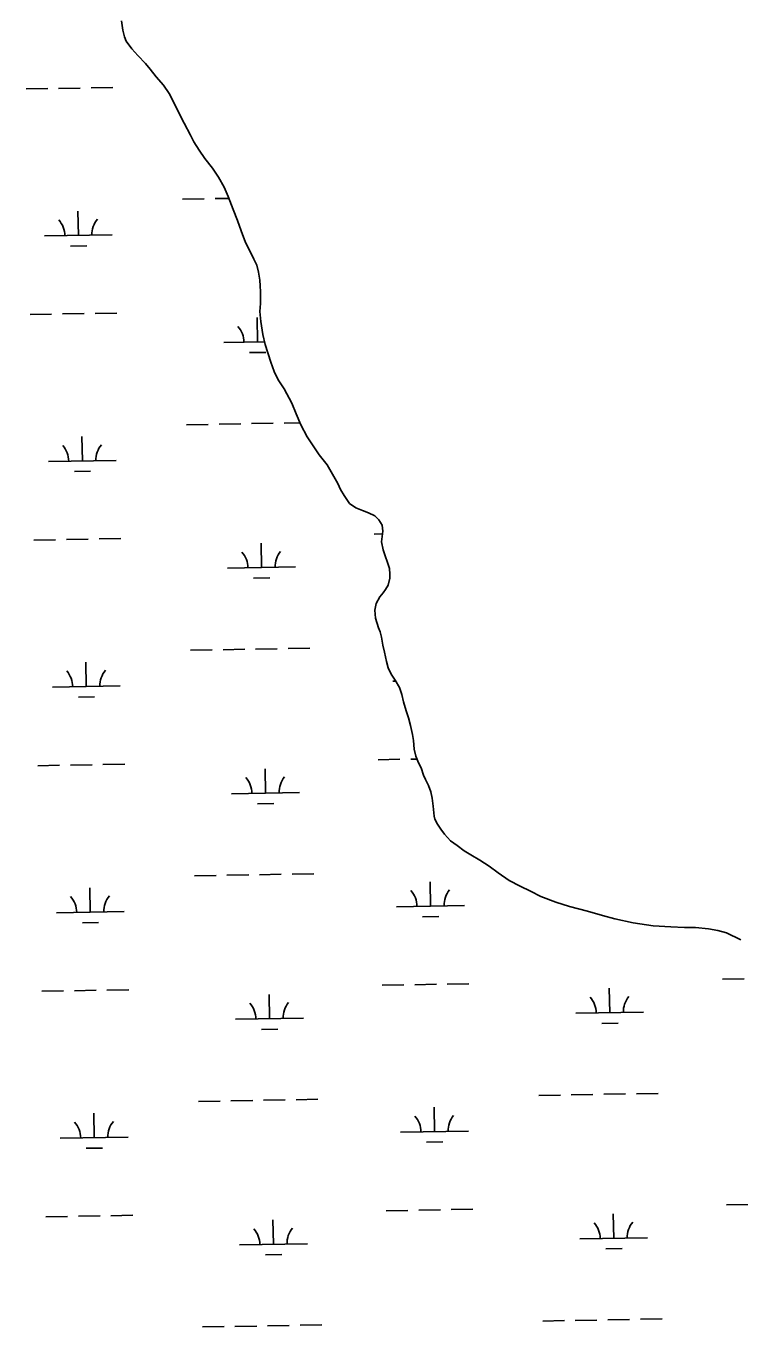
# Model space of a CAD drawing. Extents: x 3903937 to 3942190, y 260677 to 286651.
# Drawn here: x 3916517 to 3917570, y 274747 to 276665 of the extents above; entities that cross this region are included whole.
import ezdxf

# ---------------------------------------------------------------- set-up
doc = ezdxf.new("R2010")
doc.units = 0
doc.layers.add('V-TOPO-SHOR', color=7, linetype='Continuous')
doc.layers.add('V-WETL-SWMP', color=7, linetype='Continuous')

msp = doc.modelspace()

# ---------------------------------------------------------------- linework, layer by layer
at = {"layer": 'V-TOPO-SHOR'}
for points in [[(3916657.5, 276672.8), (3916659.2, 276659.2), (3916661.7, 276649.6), (3916664.2, 276642.8), (3916672.7, 276631.6), (3916681.3, 276621.7), (3916693, 276610.1), (3916699.5, 276601.8), (3916708.5, 276590.2), (3916719.4, 276578.3), (3916727.5, 276565.9), (3916749.6, 276522), (3916759.1, 276504.5), (3916764, 276494.5), (3916772.1, 276482.1), (3916780.3, 276469.8), (3916791.6, 276455.8), (3916800.6, 276442.3), (3916808.8, 276427.9), (3916814.9, 276413.9), (3916822.3, 276394.7), (3916828.5, 276378.3), (3916833.9, 276363.1), (3916840.1, 276346.3), (3916847, 276332.8), (3916852.7, 276321.6), (3916856.8, 276312.8), (3916859.3, 276302.4), (3916861.5, 276290.4), (3916861.9, 276282.3), (3916862.4, 276273.5), (3916862.2, 276255.9), (3916861.5, 276244.2), (3916862.9, 276229.4), (3916865.9, 276210.2), (3916869.2, 276195.7), (3916877.5, 276169.7), (3916882.8, 276156.1), (3916888.6, 276143.4), (3916897.5, 276130.2), (3916908.6, 276109), (3916914.8, 276093.5), (3916921.7, 276077.1), (3916931.1, 276059.5), (3916940.9, 276044.8), (3916949.1, 276033.2), (3916960.8, 276018.1), (3916976.4, 275990.9), (3916980.5, 275982.1), (3916985.8, 275973), (3916993.9, 275961.4), (3917003.2, 275954.7), (3917012.9, 275950.8), (3917021.7, 275947.6), (3917031, 275942.9), (3917036.7, 275937.3), (3917041.6, 275929.4), (3917042.9, 275920.2), (3917041.7, 275912.5), (3917041, 275904.5)], [(3917041, 275904.5), (3917043.1, 275892.9), (3917052.6, 275865.3), (3917053.1, 275856.8), (3917053.2, 275851.2), (3917050.9, 275840.8), (3917046.9, 275834.3), (3917043.3, 275829.5), (3917038.6, 275823.4), (3917033.1, 275813.7), (3917030.8, 275804.1), (3917032.1, 275792), (3917036.6, 275778), (3917038.7, 275772), (3917040.8, 275764), (3917042.9, 275752.4), (3917045.4, 275742), (3917048.3, 275728.4), (3917050.8, 275718.8), (3917055, 275709.6), (3917061.1, 275700.8), (3917067.6, 275690.1), (3917070.9, 275679.7), (3917073.4, 275668.8), (3917077.1, 275655.6), (3917080.9, 275645.2), (3917083.8, 275634), (3917086.7, 275620.4), (3917088, 275611.6), (3917088.9, 275598.8), (3917091.4, 275588.8), (3917095.6, 275578.8), (3917099.2, 275571.6), (3917103, 275560.8), (3917105.8, 275554.4), (3917110.3, 275545.2), (3917113.6, 275536), (3917115.7, 275526.8), (3917117.1, 275514.8), (3917118.4, 275499.9), (3917119.6, 275495.9), (3917123.3, 275488.4), (3917128.2, 275481.2), (3917133.9, 275473.6), (3917142.8, 275463.7), (3917152.5, 275456.9), (3917163, 275449), (3917172.7, 275443.1), (3917186.1, 275435.2), (3917199.4, 275426.5), (3917213.1, 275416.6), (3917229.3, 275405.5), (3917245.4, 275396.8), (3917260.7, 275389.4), (3917275.7, 275381.9), (3917298.2, 275373.3), (3917318.3, 275367.1), (3917344.9, 275360.1), (3917367, 275353.9), (3917385.1, 275348.9), (3917412.1, 275342.7), (3917441.4, 275338.6), (3917467.5, 275336.8), (3917487.6, 275336.2), (3917504, 275336), (3917522.9, 275333.8), (3917537, 275331.5), (3917549.9, 275328), (3917570.8, 275317.8)]]:
    msp.add_lwpolyline(points, dxfattribs=at)
at = {"layer": 'V-WETL-SWMP'}
for p, q in [((3916657.5, 276672.8), (3916659.2, 276659.2)), ((3916659.2, 276659.2), (3916661.7, 276649.6)), ((3916661.7, 276649.6), (3916664.2, 276642.8)), ((3916664.2, 276642.8), (3916672.7, 276631.6)), ((3916672.7, 276631.6), (3916681.3, 276621.7)), ((3916681.3, 276621.7), (3916693, 276610.1)), ((3916693, 276610.1), (3916699.5, 276601.8)), ((3916699.5, 276601.8), (3916708.4, 276590.2)), ((3916708.4, 276590.2), (3916719.4, 276578.3)), ((3916516.6, 276572.5), (3916548.6, 276573)), ((3916564.6, 276573.3), (3916596.6, 276573.9)), ((3916612.6, 276574.2), (3916644.6, 276574.7)), ((3916719.4, 276578.3), (3916727.5, 276565.9)), ((3916727.5, 276565.9), (3916749.6, 276522)), ((3916749.6, 276522), (3916759, 276504.5)), ((3916759, 276504.5), (3916764, 276494.5)), ((3916764, 276494.5), (3916772.1, 276482.1)), ((3916772.1, 276482.1), (3916780.3, 276469.8)), ((3916780.3, 276469.8), (3916791.6, 276455.8)), ((3916791.6, 276455.8), (3916800.6, 276442.3)), ((3916800.6, 276442.3), (3916808.8, 276427.9)), ((3916808.8, 276427.9), (3916814.9, 276413.9)), ((3916747.5, 276410), (3916779.5, 276410.6)), ((3916795.5, 276410.8), (3916816, 276411.2)), ((3916814.9, 276413.9), (3916822.3, 276394.7)), ((3916593.8, 276356.5), (3916593.2, 276392.5)), ((3916822.3, 276394.7), (3916828.5, 276378.3)), ((3916828.5, 276378.3), (3916833.9, 276363.1)), ((3916543.8, 276355.7), (3916643.8, 276357.4)), ((3916833.9, 276363.1), (3916840.1, 276346.3)), ((3916582.1, 276340.9), (3916606.1, 276341.3)), ((3916840.1, 276346.3), (3916847, 276332.8)), ((3916847, 276332.8), (3916852.7, 276321.6)), ((3916852.7, 276321.6), (3916856.8, 276312.8)), ((3916856.8, 276312.8), (3916859.3, 276302.4)), ((3916859.3, 276302.4), (3916861.5, 276290.4)), ((3916861.5, 276290.4), (3916861.9, 276282.3)), ((3916861.9, 276282.3), (3916862.4, 276273.5)), ((3916862.2, 276255.9), (3916861.5, 276244.2)), ((3916862.4, 276273.5), (3916862.2, 276255.9)), ((3916522.5, 276239.8), (3916554.4, 276240.4)), ((3916570.4, 276240.7), (3916602.4, 276241.2)), ((3916618.4, 276241.5), (3916650.4, 276242.1)), ((3916861.5, 276244.2), (3916862.9, 276229.4)), ((3916858.1, 276199.3), (3916857.4, 276235.3)), ((3916862.9, 276229.4), (3916865.9, 276210.2)), ((3916808.1, 276198.4), (3916868.3, 276199.5)), ((3916865.9, 276210.2), (3916869.2, 276195.7)), ((3916846.3, 276183.7), (3916870.3, 276184.1)), ((3916869.2, 276195.7), (3916877.5, 276169.7)), ((3916877.5, 276169.7), (3916882.8, 276156.1)), ((3916882.8, 276156.1), (3916888.6, 276143.4)), ((3916888.6, 276143.4), (3916897.5, 276130.2)), ((3916897.5, 276130.2), (3916908.6, 276109)), ((3916908.6, 276109), (3916914.8, 276093.5)), ((3916914.8, 276093.5), (3916921.7, 276077.1)), ((3916753.3, 276077.4), (3916785.3, 276077.9)), ((3916801.3, 276078.2), (3916833.3, 276078.8)), ((3916849.3, 276079.1), (3916881.3, 276079.6)), ((3916897.3, 276079.9), (3916920.4, 276080.3)), ((3916921.7, 276077.1), (3916931.1, 276059.5)), ((3916599.7, 276023.9), (3916599, 276059.9)), ((3916931.1, 276059.5), (3916940.9, 276044.8)), ((3916940.9, 276044.8), (3916949.1, 276033.2)), ((3916549.7, 276023), (3916649.7, 276024.8)), ((3916949.1, 276033.2), (3916960.8, 276018.1)), ((3916587.9, 276008.3), (3916611.9, 276008.7)), ((3916960.8, 276018.1), (3916976.4, 275990.9)), ((3916976.4, 275990.9), (3916980.5, 275982.1)), ((3916980.5, 275982.1), (3916985.8, 275973)), ((3916985.8, 275973), (3916993.9, 275961.4)), ((3916993.9, 275961.4), (3917003.2, 275954.7)), ((3917003.2, 275954.7), (3917012.9, 275950.8)), ((3917012.9, 275950.8), (3917021.7, 275947.6)), ((3917021.7, 275947.6), (3917031, 275942.9)), ((3917031, 275942.9), (3917036.7, 275937.3)), ((3917036.7, 275937.3), (3917041.6, 275929.4)), ((3917041.6, 275929.4), (3917042.9, 275920.2)), ((3916624.3, 275908.9), (3916656.3, 275909.5)), ((3917030.1, 275916), (3917042.3, 275916.3)), ((3917041.7, 275912.5), (3917041, 275904.5)), ((3917042.9, 275920.2), (3917041.7, 275912.5)), ((3916528.3, 275907.2), (3916560.3, 275907.8)), ((3916576.3, 275908.1), (3916608.3, 275908.6)), ((3916863.9, 275866.7), (3916863.3, 275902.7)), ((3917041, 275904.5), (3917043.1, 275892.9)), ((3917043.1, 275892.9), (3917052.6, 275865.3)), ((3916813.9, 275865.8), (3916913.9, 275867.6)), ((3917052.6, 275865.3), (3917053.1, 275856.8)), ((3917053.1, 275856.8), (3917053.2, 275851.2)), ((3916852.2, 275851), (3916876.2, 275851.5)), ((3917046.9, 275834.3), (3917043.3, 275829.5)), ((3917050.9, 275840.8), (3917046.9, 275834.3)), ((3917053.2, 275851.2), (3917050.9, 275840.8)), ((3917033.1, 275813.7), (3917030.8, 275804.1)), ((3917038.6, 275823.4), (3917033.1, 275813.7)), ((3917043.3, 275829.5), (3917038.6, 275823.4)), ((3917030.8, 275804.1), (3917032.1, 275792)), ((3917032.1, 275792), (3917036.6, 275778)), ((3917036.6, 275778), (3917038.7, 275772)), ((3917038.7, 275772), (3917040.8, 275764)), ((3917040.8, 275764), (3917042.9, 275752.4)), ((3916759.2, 275744.8), (3916791.2, 275745.3)), ((3916807.2, 275745.6), (3916839.2, 275746.2)), ((3916855.2, 275746.4), (3916887.2, 275747)), ((3916903.2, 275747.3), (3916935.2, 275747.8)), ((3917042.9, 275752.4), (3917045.4, 275742)), ((3917045.4, 275742), (3917048.3, 275728.4)), ((3916605.5, 275691.3), (3916604.9, 275727.3)), ((3917048.3, 275728.4), (3917050.8, 275718.8)), ((3917050.8, 275718.8), (3917055, 275709.6)), ((3917055, 275709.6), (3917061.1, 275700.8)), ((3917057.4, 275699.3), (3917062, 275699.3)), ((3917061.1, 275700.8), (3917067.6, 275690.1)), ((3916555.5, 275690.4), (3916655.5, 275692.2)), ((3917067.6, 275690.1), (3917070.9, 275679.7)), ((3917070.9, 275679.7), (3917073.4, 275668.8)), ((3916593.8, 275675.7), (3916617.8, 275676.1)), ((3917073.4, 275668.8), (3917077.1, 275655.6)), ((3917077.1, 275655.6), (3917080.9, 275645.2)), ((3917080.9, 275645.2), (3917083.8, 275634)), ((3917083.8, 275634), (3917086.7, 275620.4)), ((3917086.7, 275620.4), (3917088, 275611.6)), ((3917088, 275611.6), (3917088.9, 275598.8)), ((3917036, 275583.4), (3917068, 275584)), ((3917084, 275584.3), (3917093.2, 275584.4)), ((3917088.9, 275598.8), (3917091.4, 275588.8)), ((3917091.4, 275588.8), (3917095.6, 275578.8)), ((3916534.2, 275574.6), (3916566.2, 275575.2)), ((3916582.2, 275575.4), (3916614.1, 275576)), ((3916630.1, 275576.3), (3916662.1, 275576.8)), ((3916869.8, 275534.1), (3916869.1, 275570.1)), ((3917095.6, 275578.8), (3917099.2, 275571.6)), ((3917099.2, 275571.6), (3917103, 275560.8)), ((3917103, 275560.8), (3917105.8, 275554.4)), ((3917105.8, 275554.4), (3917110.3, 275545.2)), ((3917110.3, 275545.2), (3917113.6, 275536)), ((3916819.8, 275533.2), (3916919.8, 275534.9)), ((3917113.6, 275536), (3917115.7, 275526.8)), ((3917115.7, 275526.8), (3917117.1, 275514.8)), ((3916858, 275518.4), (3916882, 275518.8)), ((3917117.1, 275514.8), (3917118.4, 275499.9)), ((3917118.4, 275499.9), (3917119.6, 275495.9)), ((3917119.6, 275495.9), (3917123.3, 275488.4)), ((3917123.3, 275488.4), (3917128.2, 275481.2)), ((3917128.2, 275481.2), (3917133.9, 275473.6)), ((3917133.9, 275473.6), (3917142.8, 275463.7)), ((3917142.8, 275463.7), (3917152.5, 275456.9)), ((3917152.5, 275456.9), (3917163, 275449)), ((3917163, 275449), (3917172.7, 275443.1)), ((3917172.7, 275443.1), (3917186, 275435.2)), ((3917186, 275435.2), (3917199.4, 275426.5)), ((3916765.1, 275412.1), (3916797.1, 275412.7)), ((3916813, 275413), (3916845, 275413.5)), ((3916861, 275413.8), (3916893, 275414.4)), ((3916909, 275414.7), (3916941, 275415.2)), ((3917199.4, 275426.5), (3917213.1, 275416.6)), ((3917213.1, 275416.6), (3917229.3, 275405.5)), ((3916611.4, 275358.7), (3916610.7, 275394.7)), ((3917113.2, 275367.5), (3917112.6, 275403.5)), ((3917229.3, 275405.5), (3917245.4, 275396.8)), ((3917245.4, 275396.8), (3917260.7, 275389.4)), ((3917260.7, 275389.4), (3917275.7, 275381.9)), ((3917275.7, 275381.9), (3917298.2, 275373.3)), ((3917298.2, 275373.3), (3917318.3, 275367.1)), ((3916561.4, 275357.8), (3916661.4, 275359.6)), ((3917063.2, 275366.6), (3917163.2, 275368.4)), ((3917318.3, 275367.1), (3917344.9, 275360.1)), ((3917344.9, 275360.1), (3917367, 275353.9)), ((3917367, 275353.9), (3917385.1, 275348.9)), ((3916599.7, 275343), (3916623.7, 275343.5)), ((3917101.5, 275351.9), (3917125.5, 275352.3)), ((3917385.1, 275348.9), (3917412.1, 275342.7)), ((3917412.1, 275342.7), (3917441.4, 275338.6)), ((3917441.4, 275338.6), (3917467.5, 275336.8)), ((3917467.5, 275336.8), (3917487.6, 275336.2)), ((3917487.6, 275336.2), (3917504, 275336)), ((3917504, 275336), (3917522.9, 275333.8)), ((3917522.9, 275333.8), (3917537, 275331.5)), ((3917537, 275331.5), (3917549.9, 275328)), ((3917549.9, 275328), (3917570.8, 275317.8)), ((3917543.7, 275259.6), (3917575.7, 275260.2)), ((3916540, 275242), (3916572, 275242.5)), ((3916588, 275242.8), (3916620, 275243.4)), ((3916636, 275243.7), (3916668, 275244.2)), ((3917041.8, 275250.8), (3917073.8, 275251.4)), ((3917089.8, 275251.6), (3917121.8, 275252.2)), ((3917137.8, 275252.5), (3917169.8, 275253.1)), ((3917377.5, 275210.3), (3917376.8, 275246.3)), ((3916875.6, 275201.4), (3916875, 275237.4)), ((3916825.6, 275200.6), (3916925.6, 275202.3)), ((3917327.5, 275209.4), (3917427.4, 275211.2)), ((3916863.9, 275185.8), (3916887.9, 275186.2)), ((3917365.7, 275194.6), (3917389.7, 275195.1)), ((3917272.7, 275088.3), (3917304.7, 275088.9)), ((3917320.7, 275089.2), (3917352.7, 275089.7)), ((3917368.7, 275090), (3917400.7, 275090.6)), ((3917416.7, 275090.9), (3917448.7, 275091.4)), ((3916770.9, 275079.5), (3916802.9, 275080.1)), ((3916818.9, 275080.4), (3916850.9, 275080.9)), ((3916866.9, 275081.2), (3916898.9, 275081.8)), ((3916914.9, 275082), (3916946.9, 275082.6)), ((3917119.1, 275034.9), (3917118.4, 275070.9)), ((3916617.2, 275026.1), (3916616.6, 275062)), ((3916567.2, 275025.2), (3916667.2, 275026.9)), ((3917069.1, 275034), (3917169.1, 275035.8)), ((3916605.5, 275010.4), (3916629.5, 275010.8)), ((3917107.3, 275019.2), (3917131.3, 275019.7)), ((3917047.7, 274918.2), (3917079.7, 274918.7)), ((3917095.7, 274919), (3917127.7, 274919.6)), ((3917143.7, 274919.9), (3917175.7, 274920.4)), ((3917383.3, 274877.6), (3917382.7, 274913.6)), ((3917549.5, 274927), (3917581.5, 274927.6)), ((3916545.9, 274909.3), (3916577.9, 274909.9)), ((3916593.9, 274910.2), (3916625.9, 274910.8)), ((3916641.9, 274911), (3916673.9, 274911.6)), ((3916881.5, 274868.8), (3916880.8, 274904.8)), ((3917333.3, 274876.8), (3917433.3, 274878.5)), ((3916831.5, 274867.9), (3916931.5, 274869.7)), ((3917371.6, 274862), (3917395.6, 274862.4)), ((3916869.8, 274853.2), (3916893.8, 274853.6)), ((3917422.6, 274758.2), (3917454.6, 274758.8)), ((3916776.8, 274746.9), (3916808.8, 274747.4)), ((3916824.8, 274747.7), (3916856.8, 274748.3)), ((3916872.8, 274748.6), (3916904.7, 274749.1)), ((3916920.7, 274749.4), (3916952.7, 274750)), ((3917278.6, 274755.7), (3917310.6, 274756.3)), ((3917326.6, 274756.6), (3917358.6, 274757.1)), ((3917374.6, 274757.4), (3917406.6, 274758))]:
    msp.add_line(p, q, dxfattribs=at)
for centre, start, end in [((3916538.6, 276356), 0.2366, 41.7802), ((3916649, 276358), 140.2366, 181.7802), ((3916802.8, 276198.8), 0.2366, 41.7802), ((3916544.4, 276023.4), 0.2366, 41.7802), ((3916654.9, 276025.4), 140.2366, 181.7802), ((3916919.1, 275868.1), 140.2366, 181.7802), ((3916808.7, 275866.2), 0.2366, 41.7802), ((3916550.3, 275690.8), 0.2366, 41.7802), ((3916660.8, 275692.7), 140.2366, 181.7802), ((3916814.5, 275533.6), 0.2366, 41.7802), ((3916925, 275535.5), 140.2366, 181.7802), ((3917168.4, 275369), 140.2366, 181.7802), ((3916556.1, 275358.2), 0.2366, 41.7802), ((3916666.6, 275360.1), 140.2366, 181.7802), ((3917058, 275367), 0.2366, 41.7802), ((3916820.4, 275200.9), 0.2366, 41.7802), ((3916930.9, 275202.9), 140.2366, 181.7802), ((3917322.2, 275209.8), 0.2366, 41.7802), ((3917432.7, 275211.7), 140.2366, 181.7802), ((3916562, 275025.6), 0.2366, 41.7802), ((3916672.5, 275027.5), 140.2366, 181.7802), ((3917063.8, 275034.4), 0.2366, 41.7802), ((3917174.3, 275036.3), 140.2366, 181.7802), ((3916936.7, 274870.3), 140.2366, 181.7802), ((3917328.1, 274877.2), 0.2366, 41.7802), ((3917438.5, 274879.1), 140.2366, 181.7802), ((3916826.2, 274868.3), 0.2366, 41.7802)]:
    msp.add_arc(centre, 35.2, start, end, dxfattribs=at)

doc.saveas('drawing.dxf')
